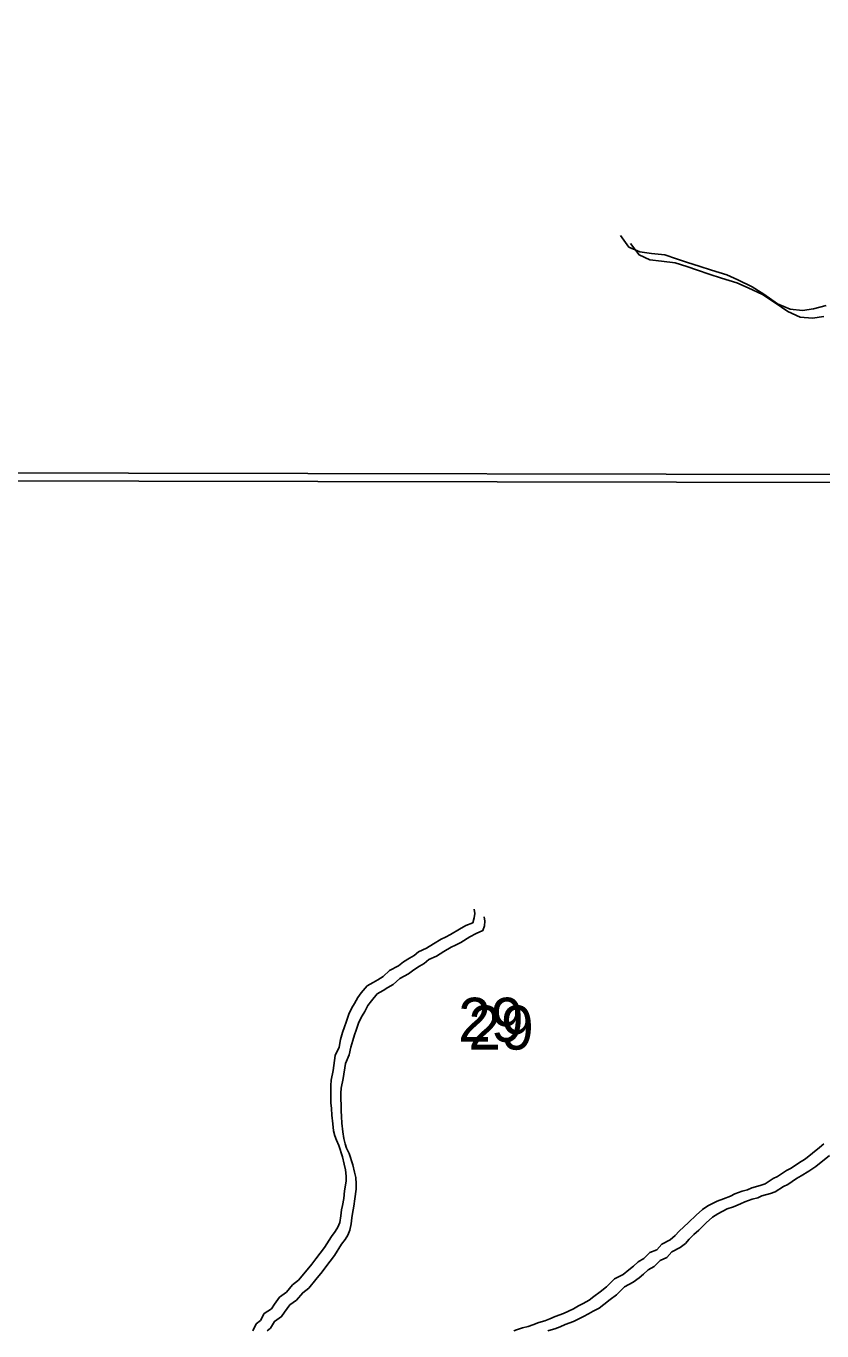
# Model space of a CAD drawing. Extents: x -21.1 to 50.3, y -4.9 to 22.1.
# Drawn here: x 45.249 to 46.007, y 14.846 to 16.088 of the extents above; entities that cross this region are included whole.
import ezdxf

# ---------------------------------------------------------------- set-up
doc = ezdxf.new("R2010")
doc.units = 0
for name, color, linetype in [('GM_X_Minor_River', 7, 'Continuous'), ('GM_X_Section', 7, 'Continuous'), ('GM_X_Section_Text', 7, 'Continuous')]:
    doc.layers.add(name, color=color, linetype=linetype)

msp = doc.modelspace()

# ---------------------------------------------------------------- linework, layer by layer
at = {"layer": 'GM_X_Minor_River'}
for points in [[(46.0116, 15.8221), (45.9994, 15.8189), (45.9888, 15.8174), (45.977, 15.8184), (45.9652, 15.8237), (45.9522, 15.8327), (45.9411, 15.8399), (45.9273, 15.8463), (45.9167, 15.8512), (45.9022, 15.8556), (45.8904, 15.8594), (45.8793, 15.8631), (45.869, 15.8665), (45.8579, 15.8702), (45.845, 15.8716), (45.8339, 15.8731), (45.8236, 15.8776), (45.8156, 15.8886)], [(46.0091, 15.8114), (45.9984, 15.8099), (45.9866, 15.8109), (45.9748, 15.8162), (45.9618, 15.8252), (45.9507, 15.8324), (45.937, 15.8388), (45.9263, 15.8437), (45.9118, 15.8481), (45.9, 15.8519), (45.8889, 15.8556), (45.8786, 15.859), (45.8676, 15.8627), (45.8546, 15.8641), (45.8436, 15.8656), (45.8333, 15.8701), (45.8252, 15.8811)], [(45.4653, 14.8458), (45.4683, 14.8524), (45.4725, 14.8558), (45.4762, 14.8623), (45.483, 14.8669), (45.486, 14.8711), (45.4908, 14.878), (45.4972, 14.8826), (45.5032, 14.8895), (45.5088, 14.8941), (45.5156, 14.9021), (45.5216, 14.9094), (45.5253, 14.9144), (45.5294, 14.9197), (45.5335, 14.9251), (45.5402, 14.9357), (45.5436, 14.9403), (45.5462, 14.9445), (45.5481, 14.9491), (45.5491, 14.9552), (45.5498, 14.9609), (45.5506, 14.9651), (45.552, 14.9719), (45.5527, 14.9791), (45.5541, 14.9882), (45.5541, 14.9932), (45.5536, 14.9992), (45.5524, 15.0045), (45.5508, 15.0114), (45.5473, 15.0223), (45.545, 15.0272), (45.5434, 15.0314), (45.5422, 15.0363), (45.5414, 15.0428), (45.5406, 15.0511), (45.5401, 15.0575), (45.5397, 15.0629), (45.5395, 15.0795), (45.5399, 15.0845), (45.5417, 15.0936), (45.5438, 15.108), (45.5475, 15.116), (45.5489, 15.1233), (45.5508, 15.1297), (45.5526, 15.1351), (45.5541, 15.1396), (45.5567, 15.1472), (45.5596, 15.1533), (45.5622, 15.1575), (45.5652, 15.1632), (45.5686, 15.1675), (45.5742, 15.1743), (45.5798, 15.1774), (45.5844, 15.1801), (45.5893, 15.1832), (45.5956, 15.1889), (45.6039, 15.1932), (45.6088, 15.197), (45.6145, 15.2005), (45.619, 15.2032), (45.6231, 15.2067), (45.6307, 15.2101), (45.6374, 15.2144), (45.6446, 15.2186), (45.6487, 15.2205), (45.6536, 15.2232), (45.6623, 15.2283), (45.6683, 15.2317), (45.6748, 15.2344), (45.6762, 15.239), (45.6766, 15.2432), (45.6761, 15.2474)], [(45.479, 14.8458), (45.4821, 14.8483), (45.4858, 14.8548), (45.4926, 14.8594), (45.4956, 14.8636), (45.5004, 14.8705), (45.5068, 14.8751), (45.5128, 14.882), (45.5185, 14.8866), (45.5252, 14.8946), (45.5312, 14.9019), (45.5349, 14.9069), (45.5391, 14.9122), (45.5432, 14.9176), (45.5499, 14.9282), (45.5532, 14.9328), (45.5559, 14.937), (45.5577, 14.9416), (45.5588, 14.9477), (45.5595, 14.9534), (45.5602, 14.9576), (45.5616, 14.9644), (45.5623, 14.9716), (45.5637, 14.9807), (45.5637, 14.9857), (45.5633, 14.9917), (45.5621, 14.997), (45.5605, 15.0038), (45.557, 15.0148), (45.5546, 15.0197), (45.5531, 15.0239), (45.5519, 15.0288), (45.5511, 15.0353), (45.5502, 15.0436), (45.5498, 15.05), (45.5493, 15.0553), (45.5492, 15.072), (45.5495, 15.077), (45.5513, 15.0861), (45.5534, 15.1005), (45.5571, 15.1085), (45.5586, 15.1158), (45.5604, 15.1222), (45.5622, 15.1276), (45.5637, 15.1321), (45.5663, 15.1397), (45.5693, 15.1458), (45.5719, 15.15), (45.5748, 15.1557), (45.5782, 15.16), (45.5838, 15.1668), (45.5895, 15.1699), (45.594, 15.1726), (45.5989, 15.1757), (45.6053, 15.1814), (45.6136, 15.1857), (45.6185, 15.1895), (45.6241, 15.193), (45.6286, 15.1957), (45.6328, 15.1992), (45.6403, 15.2026), (45.6471, 15.2069), (45.6542, 15.2111), (45.6584, 15.213), (45.6633, 15.2157), (45.6719, 15.2208), (45.678, 15.2242), (45.6844, 15.2269), (45.6859, 15.2315), (45.6862, 15.2357), (45.6858, 15.2399)], [(45.8759, 14.9449), (45.8804, 14.9491), (45.8875, 14.956), (45.8935, 14.9614), (45.8988, 14.9648), (45.9075, 14.9694), (45.9135, 14.9714), (45.9203, 14.9741), (45.9245, 14.9761), (45.9313, 14.9788), (45.9365, 14.98), (45.9407, 14.9819), (45.9486, 14.9842), (45.9532, 14.9858), (45.9611, 14.9908), (45.9652, 14.9927), (45.9735, 14.9985), (45.978, 15.0008), (45.9852, 15.0054), (45.9919, 15.0097), (46.0051, 15.0204), (46.0092, 15.0239)], [(45.8855, 14.9374), (45.89, 14.9416), (45.8972, 14.9485), (45.9032, 14.9539), (45.9084, 14.9573), (45.9171, 14.9619), (45.9232, 14.9639), (45.9299, 14.9666), (45.9341, 14.9686), (45.9409, 14.9713), (45.9462, 14.9725), (45.9503, 14.9744), (45.9583, 14.9767), (45.9628, 14.9783), (45.9707, 14.9833), (45.9749, 14.9852), (45.9831, 14.991), (45.9877, 14.9933), (45.9948, 14.9979), (46.0016, 15.0022), (46.0147, 15.0129)], [(45.7139, 14.8458), (45.7166, 14.8467), (45.7223, 14.8486), (45.7276, 14.8498), (45.7321, 14.8514), (45.7378, 14.8537), (45.7434, 14.8553), (45.7483, 14.8572), (45.7532, 14.8595), (45.7612, 14.8623), (45.7661, 14.8646), (45.7706, 14.8669), (45.7755, 14.8696), (45.78, 14.8719), (45.7857, 14.875), (45.7902, 14.8785), (45.7962, 14.8831), (45.8022, 14.8877), (45.8097, 14.8953), (45.818, 14.8996), (45.8236, 14.9038), (45.8278, 14.9073), (45.8323, 14.9115), (45.8379, 14.9146), (45.8436, 14.9203), (45.85, 14.923), (45.8548, 14.9284), (45.8628, 14.9326), (45.8676, 14.9365), (45.8714, 14.9407), (45.8759, 14.9449)], [(45.7463, 14.8458), (45.7474, 14.8462), (45.7531, 14.8478), (45.758, 14.8497), (45.7629, 14.852), (45.7708, 14.8548), (45.7757, 14.8571), (45.7802, 14.8594), (45.7851, 14.8621), (45.7896, 14.8644), (45.7953, 14.8675), (45.7998, 14.871), (45.8058, 14.8756), (45.8118, 14.8802), (45.8193, 14.8878), (45.8276, 14.8921), (45.8333, 14.8963), (45.8374, 14.8998), (45.8419, 14.904), (45.8476, 14.9071), (45.8532, 14.9128), (45.8596, 14.9155), (45.8645, 14.9209), (45.8724, 14.9251), (45.8773, 14.929), (45.881, 14.9332), (45.8855, 14.9374)]]:
    msp.add_lwpolyline(points, dxfattribs=at)
at = {"layer": 'GM_X_Section'}
for points in [[(45.1628, 16.6817), (46.1885, 16.6701), (46.2007, 15.6608), (45.1757, 15.6626)], [(45.1724, 16.6742), (46.1982, 16.6626), (46.2103, 15.6533), (45.1854, 15.6551)]]:
    msp.add_lwpolyline(points, close=True, dxfattribs=at)

# ---------------------------------------------------------------- texts
at = {"layer": 'GM_X_Section_Text'}
for p in [(45.6609, 15.1211), (45.6706, 15.1136)]:
    msp.add_text('29', height=0.04186, rotation=0, dxfattribs=at).set_placement(p)

doc.saveas('drawing.dxf')
